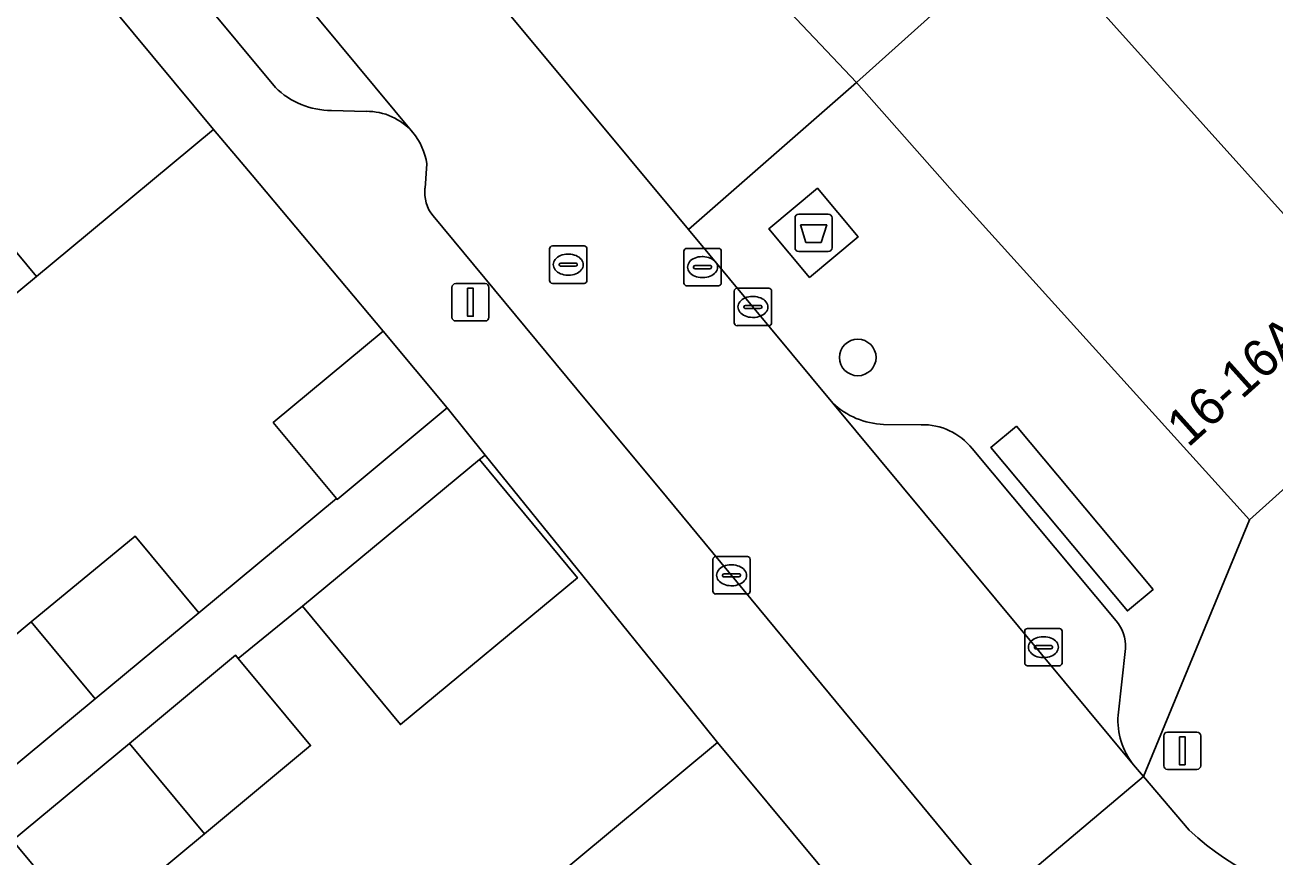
# Model space of a CAD drawing. Extents: x 159039 to 160102, y 381214 to 382524.
# Drawn here: x 159707.98 to 159741.44, y 381931.83 to 381954.1 of the extents above; entities that cross this region are included whole.
import ezdxf

# ---------------------------------------------------------------- set-up
doc = ezdxf.new("R2010")
doc.units = 0
for name, color, linetype in [('IMGEO_Afval_apart_plaats', 7, 'Continuous'), ('IMGEO_Boom', 7, 'Continuous'), ('IMGEO_Erf', 7, 'Continuous'), ('IMGEO_Groenvoorziening', 7, 'Continuous'), ('IMGEO_Kolk', 7, 'Continuous'), ('IMGEO_Lichtmast', 7, 'Continuous'), ('IMGEO_Muur', 7, 'Continuous'), ('IMGEO_Pand', 7, 'Continuous'), ('IMGEO_Pand_nummerreeks', 7, 'Continuous'), ('IMGEO_Parkeervlak_open', 7, 'Continuous'), ('IMGEO_Rijbaan_lokaal_open', 7, 'Continuous'), ('IMGEO_Rioolput', 7, 'Continuous'), ('IMGEO_Voetpad_gesloten', 7, 'Continuous'), ('IMGEO_Voetpad_open', 7, 'Continuous')]:
    doc.layers.add(name, color=color, linetype=linetype)

msp = doc.modelspace()

# ---------------------------------------------------------------- linework, layer by layer
at = {"layer": 'IMGEO_Afval_apart_plaats'}
for p, q in [((159728.593, 381948.136), (159728.593, 381948.936)), ((159728.593, 381948.936), (159728.593, 381948.136)), ((159728.693, 381949.036), (159729.483, 381949.036)), ((159729.483, 381949.036), (159728.693, 381949.036)), ((159729.583, 381948.936), (159729.583, 381948.136)), ((159729.583, 381948.136), (159729.583, 381948.936)), ((159729.483, 381948.036), (159728.693, 381948.036)), ((159728.693, 381948.036), (159729.483, 381948.036))]:
    msp.add_line(p, q, dxfattribs=at)
msp.add_lwpolyline([(159728.736, 381948.75), (159729.44, 381948.75), (159729.291, 381948.28), (159728.885, 381948.28), (159728.736, 381948.75)], dxfattribs=at)
for centre, start, end in [((159728.693, 381948.936), 90, 180), ((159728.693, 381948.936), 90, 180), ((159729.483, 381948.936), 0, 90), ((159729.483, 381948.936), 360, 90), ((159728.693, 381948.136), 180, 270), ((159728.693, 381948.136), 180, 270), ((159729.483, 381948.136), 270, 0), ((159729.483, 381948.136), 270, 0)]:
    msp.add_arc(centre, 0.1, start, end, dxfattribs=at)
at = {"layer": 'IMGEO_Boom'}
msp.add_circle((159730.273, 381945.199), 0.489, dxfattribs=at)
at = {"layer": 'IMGEO_Erf'}
for points in [[(159704.969, 381935.483), (159708.145, 381938.117), (159710.922, 381940.419), (159712.63, 381938.36), (159716.315, 381941.421), (159714.624, 381943.456), (159717.568, 381945.902), (159714.054, 381950.076), (159713.024, 381951.3), (159709.176, 381948.109), (159708.282, 381947.367), (159703.655, 381943.531)], [(159717.192, 381927.14), (159721.798, 381930.967), (159726.52, 381934.891), (159725.527, 381936.12), (159720.293, 381942.588), (159720.142, 381942.466), (159722.768, 381939.295), (159718.029, 381935.371), (159715.404, 381938.542), (159713.686, 381937.14), (159715.624, 381934.808), (159712.782, 381932.447), (159709.655, 381929.849), (159707.754, 381932.136)]]:
    msp.add_lwpolyline(points, dxfattribs=at)
at = {"layer": 'IMGEO_Groenvoorziening'}
msp.add_lwpolyline([(159734.523, 381943.362), (159733.832, 381942.785), (159737.49, 381938.413), (159738.18, 381938.991)], close=True, dxfattribs=at)
at = {"layer": 'IMGEO_Kolk'}
for p, q in [((159726.965, 381946.125), (159726.965, 381946.977)), ((159727.04, 381947.051), (159727.892, 381947.051)), ((159727.966, 381946.977), (159727.966, 381946.125)), ((159727.224, 381946.545), (159727.224, 381946.557)), ((159727.267, 381946.594), (159727.665, 381946.594)), ((159727.453, 381946.831), (159727.478, 381946.831)), ((159727.708, 381946.557), (159727.708, 381946.545)), ((159727.662, 381946.508), (159727.264, 381946.508)), ((159727.476, 381946.271), (159727.451, 381946.271)), ((159727.892, 381946.051), (159727.04, 381946.051)), ((159726.467, 381939.867), (159727.319, 381939.867)), ((159726.392, 381938.941), (159726.392, 381939.793)), ((159726.88, 381939.647), (159726.905, 381939.647)), ((159727.393, 381939.793), (159727.393, 381938.941)), ((159726.651, 381939.361), (159726.651, 381939.373)), ((159727.089, 381939.324), (159726.691, 381939.324)), ((159726.694, 381939.41), (159727.092, 381939.41)), ((159727.135, 381939.373), (159727.135, 381939.361)), ((159727.319, 381938.867), (159726.467, 381938.867)), ((159726.903, 381939.087), (159726.878, 381939.087)), ((159734.743, 381937.018), (159734.743, 381937.87)), ((159734.818, 381937.944), (159735.67, 381937.944)), ((159735.744, 381937.87), (159735.744, 381937.018)), ((159735.231, 381937.724), (159735.256, 381937.724)), ((159735.002, 381937.438), (159735.002, 381937.45)), ((159735.44, 381937.401), (159735.042, 381937.401)), ((159735.045, 381937.487), (159735.443, 381937.487)), ((159735.254, 381937.164), (159735.229, 381937.164)), ((159735.486, 381937.45), (159735.486, 381937.438)), ((159735.67, 381936.944), (159734.818, 381936.944))]:
    msp.add_line(p, q, dxfattribs=at)
for points in [[(159726.965, 381946.125), (159726.965, 381946.977)], [(159727.04, 381947.051), (159727.892, 381947.051)], [(159727.966, 381946.977), (159727.966, 381946.125)], [(159727.892, 381946.051), (159727.04, 381946.051)], [(159726.467, 381939.867), (159727.319, 381939.867)], [(159726.392, 381938.941), (159726.392, 381939.793)], [(159727.393, 381939.793), (159727.393, 381938.941)], [(159727.319, 381938.867), (159726.467, 381938.867)], [(159734.743, 381937.018), (159734.743, 381937.87)], [(159734.818, 381937.944), (159735.67, 381937.944)], [(159735.744, 381937.87), (159735.744, 381937.018)], [(159735.67, 381936.944), (159734.818, 381936.944)]]:
    msp.add_lwpolyline(points, dxfattribs=at)
for centre, radius, start, end in [((159727.042, 381946.975), 0.0765, 91.552, 178.448), ((159727.042, 381946.975), 0.0765, 91.552, 178.448), ((159727.89, 381946.975), 0.0765, 1.552, 88.448), ((159727.89, 381946.975), 0.0765, 1.552, 88.448), ((159727.264, 381946.554), 0.0403, 85.8775, 175.7526), ((159727.261, 381946.544), 0.0366, 178.938, 274.7102), ((159727.665, 381946.551), 0.043, 264.8664, 352.4533), ((159727.669, 381946.556), 0.0386, 1.7309, 96.639), ((159727.042, 381946.127), 0.0765, 181.552, 268.448), ((159727.042, 381946.127), 0.0765, 181.552, 268.448), ((159727.89, 381946.127), 0.0765, 271.552, 358.448), ((159727.89, 381946.127), 0.0765, 271.552, 358.448), ((159726.469, 381939.791), 0.0765, 91.552, 178.448), ((159726.469, 381939.791), 0.0765, 91.552, 178.448), ((159727.317, 381939.791), 0.0765, 1.552, 88.448), ((159727.317, 381939.791), 0.0765, 1.552, 88.448), ((159726.691, 381939.37), 0.0403, 85.8775, 175.7526), ((159726.688, 381939.36), 0.0366, 178.938, 274.7102), ((159727.092, 381939.367), 0.043, 264.8664, 352.4533), ((159727.096, 381939.372), 0.0386, 1.7309, 96.639), ((159726.469, 381938.943), 0.0765, 181.552, 268.448), ((159726.469, 381938.943), 0.0765, 181.552, 268.448), ((159727.317, 381938.943), 0.0765, 271.552, 358.448), ((159727.317, 381938.943), 0.0765, 271.552, 358.448), ((159734.82, 381937.868), 0.0765, 91.552, 178.448), ((159734.82, 381937.868), 0.0765, 91.552, 178.448), ((159735.668, 381937.868), 0.0765, 1.552, 88.448), ((159735.668, 381937.868), 0.0765, 1.552, 88.448), ((159735.042, 381937.447), 0.0403, 85.8775, 175.7526), ((159735.039, 381937.437), 0.0366, 178.938, 274.7102), ((159735.443, 381937.444), 0.043, 264.8664, 352.4533), ((159735.447, 381937.449), 0.0386, 1.7309, 96.639), ((159734.82, 381937.02), 0.0765, 181.552, 268.448), ((159734.82, 381937.02), 0.0765, 181.552, 268.448), ((159735.668, 381937.02), 0.0765, 271.552, 358.448), ((159735.668, 381937.02), 0.0765, 271.552, 358.448)]:
    msp.add_arc(centre, radius, start, end, dxfattribs=at)
for centre, major_axis, ratio, start_param, end_param in [((159727.452, 381946.551), (-0.387, 0.002), 0.722429, 4.712389, 7.853982), ((159727.477, 381946.551), (-0.39, 0.002), 0.717154, 1.570796, 4.712389), ((159726.879, 381939.367), (-0.387, 0.002), 0.722429, 4.712389, 7.853982), ((159726.904, 381939.367), (-0.39, 0.002), 0.717154, 1.570796, 4.712389), ((159735.23, 381937.444), (-0.387, 0.002), 0.722429, 4.712389, 7.853982), ((159735.255, 381937.444), (-0.39, 0.002), 0.717154, 1.570796, 4.712389)]:
    msp.add_ellipse(centre, major_axis=major_axis, ratio=ratio, start_param=start_param, end_param=end_param, dxfattribs=at)
at = {"layer": 'IMGEO_Lichtmast'}
for p, q in [((159719.408, 381946.276), (159719.408, 381947.076)), ((159719.408, 381947.076), (159719.408, 381946.276)), ((159719.508, 381947.176), (159720.298, 381947.176)), ((159720.298, 381947.176), (159719.508, 381947.176)), ((159720.398, 381947.076), (159720.398, 381946.276)), ((159720.398, 381946.276), (159720.398, 381947.076)), ((159720.298, 381946.176), (159719.508, 381946.176)), ((159719.508, 381946.176), (159720.298, 381946.176)), ((159738.564, 381935.17), (159739.354, 381935.17)), ((159739.354, 381935.17), (159738.564, 381935.17)), ((159738.464, 381934.27), (159738.464, 381935.07)), ((159738.464, 381935.07), (159738.464, 381934.27)), ((159739.454, 381935.07), (159739.454, 381934.27)), ((159739.454, 381934.27), (159739.454, 381935.07)), ((159739.354, 381934.17), (159738.564, 381934.17)), ((159738.564, 381934.17), (159739.354, 381934.17))]:
    msp.add_line(p, q, dxfattribs=at)
for points in [[(159719.828, 381947.051), (159719.978, 381947.051), (159719.978, 381946.301), (159719.828, 381946.301), (159719.828, 381947.051)], [(159738.884, 381935.045), (159739.034, 381935.045), (159739.034, 381934.295), (159738.884, 381934.295), (159738.884, 381935.045)]]:
    msp.add_lwpolyline(points, dxfattribs=at)
for centre, start, end in [((159719.508, 381947.076), 90, 180), ((159719.508, 381947.076), 90, 180), ((159720.298, 381947.076), 0, 90), ((159720.298, 381947.076), 360, 90), ((159719.508, 381946.276), 180, 270), ((159719.508, 381946.276), 180, 270), ((159720.298, 381946.276), 270, 0), ((159720.298, 381946.276), 270, 0), ((159738.564, 381935.07), 90, 180), ((159738.564, 381935.07), 90, 180), ((159739.354, 381935.07), 0, 90), ((159739.354, 381935.07), 360, 90), ((159738.564, 381934.27), 180, 270), ((159738.564, 381934.27), 180, 270), ((159739.354, 381934.27), 270, 0), ((159739.354, 381934.27), 270, 0)]:
    msp.add_arc(centre, 0.1, start, end, dxfattribs=at)
at = {"layer": 'IMGEO_Muur'}
for points in [[(159713.024, 381951.3), (159714.054, 381950.076)], [(159725.527, 381936.12), (159726.52, 381934.891)]]:
    msp.add_lwpolyline(points, dxfattribs=at)
at = {"layer": 'IMGEO_Pand'}
for points in [[(159739.285, 381960.689), (159736.708, 381958.374), (159734.818, 381956.675), (159745.337, 381944.97), (159749.804, 381948.983)], [(159702.928, 381953.822), (159708.282, 381947.367), (159709.176, 381948.109), (159713.024, 381951.3), (159707.671, 381957.755)], [(159734.818, 381956.675), (159730.24, 381952.562), (159732.944, 381949.496), (159740.758, 381940.855), (159745.337, 381944.97)], [(159702.928, 381953.822), (159698.302, 381949.986), (159703.655, 381943.531), (159708.282, 381947.367)], [(159719.275, 381943.847), (159717.568, 381945.902), (159714.624, 381943.456), (159716.315, 381941.421), (159716.331, 381941.401)], [(159718.029, 381935.371), (159722.768, 381939.295), (159720.142, 381942.466), (159715.404, 381938.542)], [(159709.853, 381936.057), (159712.63, 381938.36), (159710.922, 381940.419), (159708.145, 381938.117)], [(159709.853, 381936.057), (159708.145, 381938.117), (159704.969, 381935.483), (159706.677, 381933.423)], [(159713.686, 381937.14), (159713.612, 381937.229), (159710.77, 381934.868), (159712.782, 381932.447), (159715.624, 381934.808)], [(159710.77, 381934.868), (159707.643, 381932.27), (159707.754, 381932.136), (159709.655, 381929.849), (159712.782, 381932.447)], [(159727.165, 381924.507), (159731.888, 381928.431), (159726.52, 381934.891), (159721.798, 381930.967)]]:
    msp.add_lwpolyline(points, close=True, dxfattribs=at)
at = {"layer": 'IMGEO_Parkeervlak_open'}
for points in [[(159718.361, 381951.223), (159702.968, 381969.751)], [(159703.439, 381965.942), (159714.681, 381952.43)], [(159716.183, 381951.813), (159717.109, 381951.789)], [(159729.604, 381943.98), (159737.656, 381934.296)], [(159731.968, 381943.4), (159730.966, 381943.408)], [(159737.193, 381938.145), (159733.333, 381942.758)], [(159737.245, 381935.619), (159737.443, 381937.411)]]:
    msp.add_lwpolyline(points, dxfattribs=at)
for centre, radius, start, end in [((159716.17, 381953.919), 2.106, 224.9949, 270.3408), ((159717.129, 381950.167), 1.623, 40.6246, 90.7222), ((159731.044, 381945.502), 2.096, 226.5842, 267.8539), ((159732.004, 381941.704), 1.696, 38.4084, 91.2136), ((159736.404, 381937.467), 1.04, 356.9272, 40.6905), ((159739.103, 381935.471), 1.864, 175.4437, 219.0719)]:
    msp.add_arc(centre, radius, start, end, dxfattribs=at)
at = {"layer": 'IMGEO_Rijbaan_lokaal_open'}
for points in [[(159725.738, 381948.627), (159720.952, 381954.379), (159720.837, 381954.517), (159705.683, 381972.724), (159702.677, 381970.099), (159702.968, 381969.751), (159718.361, 381951.223)], [(159738.939, 381968.855), (159725.88, 381957.169), (159730.24, 381952.562), (159734.818, 381956.675), (159736.708, 381958.374), (159735.915, 381959.257)], [(159718.738, 381950.385), (159718.686, 381949.734)], [(159718.902, 381948.988), (159722.751, 381944.348), (159725.155, 381941.466), (159734.047, 381930.71), (159737.923, 381933.981), (159737.656, 381934.296), (159729.604, 381943.98), (159725.738, 381948.627)], [(159739.148, 381932.54), (159737.923, 381933.981), (159734.047, 381930.71), (159735.345, 381929.139)]]:
    msp.add_lwpolyline(points, dxfattribs=at)
for centre, radius, start, end in [((159716.935, 381950.078), 1.829, 9.6761, 38.768), ((159719.683, 381949.618), 1.004, 173.3876, 218.9085), ((159744.119, 381937.861), 7.282, 226.9454, 301.1962)]:
    msp.add_arc(centre, radius, start, end, dxfattribs=at)
at = {"layer": 'IMGEO_Rioolput'}
for p, q in [((159722.021, 381947.258), (159722.021, 381948.11)), ((159722.096, 381948.184), (159722.948, 381948.184)), ((159722.509, 381947.964), (159722.534, 381947.964)), ((159723.022, 381948.11), (159723.022, 381947.258)), ((159725.616, 381947.193), (159725.616, 381948.045)), ((159725.691, 381948.119), (159726.543, 381948.119)), ((159726.104, 381947.899), (159726.129, 381947.899)), ((159726.617, 381948.045), (159726.617, 381947.193)), ((159722.28, 381947.678), (159722.28, 381947.69)), ((159722.718, 381947.641), (159722.32, 381947.641)), ((159722.323, 381947.727), (159722.721, 381947.727)), ((159722.764, 381947.69), (159722.764, 381947.678)), ((159725.875, 381947.613), (159725.875, 381947.625)), ((159726.313, 381947.576), (159725.915, 381947.576)), ((159725.918, 381947.662), (159726.316, 381947.662)), ((159726.359, 381947.625), (159726.359, 381947.613)), ((159722.532, 381947.404), (159722.507, 381947.404)), ((159726.127, 381947.339), (159726.102, 381947.339)), ((159722.948, 381947.184), (159722.096, 381947.184)), ((159726.543, 381947.119), (159725.691, 381947.119))]:
    msp.add_line(p, q, dxfattribs=at)
for points in [[(159722.021, 381947.258), (159722.021, 381948.11)], [(159722.096, 381948.184), (159722.948, 381948.184)], [(159723.022, 381948.11), (159723.022, 381947.258)], [(159725.616, 381947.193), (159725.616, 381948.045)], [(159725.691, 381948.119), (159726.543, 381948.119)], [(159726.617, 381948.045), (159726.617, 381947.193)], [(159722.948, 381947.184), (159722.096, 381947.184)], [(159726.543, 381947.119), (159725.691, 381947.119)]]:
    msp.add_lwpolyline(points, dxfattribs=at)
for centre, radius, start, end in [((159722.098, 381948.108), 0.0765, 91.552, 178.448), ((159722.098, 381948.108), 0.0765, 91.552, 178.448), ((159722.946, 381948.108), 0.0765, 1.552, 88.448), ((159722.946, 381948.108), 0.0765, 1.552, 88.448), ((159725.693, 381948.043), 0.0765, 91.552, 178.448), ((159725.693, 381948.043), 0.0765, 91.552, 178.448), ((159726.541, 381948.043), 0.0765, 1.552, 88.448), ((159726.541, 381948.043), 0.0765, 1.552, 88.448), ((159722.32, 381947.687), 0.0403, 85.8775, 175.7526), ((159722.317, 381947.677), 0.0366, 178.938, 274.7102), ((159722.721, 381947.684), 0.043, 264.8664, 352.4533), ((159722.725, 381947.689), 0.0386, 1.7309, 96.639), ((159725.915, 381947.622), 0.0403, 85.8775, 175.7526), ((159725.912, 381947.612), 0.0366, 178.938, 274.7102), ((159726.316, 381947.619), 0.043, 264.8664, 352.4533), ((159726.32, 381947.624), 0.0386, 1.7309, 96.639), ((159722.098, 381947.26), 0.0765, 181.552, 268.448), ((159722.098, 381947.26), 0.0765, 181.552, 268.448), ((159722.946, 381947.26), 0.0765, 271.552, 358.448), ((159722.946, 381947.26), 0.0765, 271.552, 358.448), ((159725.693, 381947.195), 0.0765, 181.552, 268.448), ((159725.693, 381947.195), 0.0765, 181.552, 268.448), ((159726.541, 381947.195), 0.0765, 271.552, 358.448), ((159726.541, 381947.195), 0.0765, 271.552, 358.448)]:
    msp.add_arc(centre, radius, start, end, dxfattribs=at)
for centre, major_axis, ratio, start_param, end_param in [((159722.508, 381947.684), (-0.387, 0.002), 0.722429, 4.712389, 7.853982), ((159722.533, 381947.684), (-0.39, 0.002), 0.717154, 1.570796, 4.712389), ((159726.103, 381947.619), (-0.387, 0.002), 0.722429, 4.712389, 7.853982), ((159726.128, 381947.619), (-0.39, 0.002), 0.717154, 1.570796, 4.712389)]:
    msp.add_ellipse(centre, major_axis=major_axis, ratio=ratio, start_param=start_param, end_param=end_param, dxfattribs=at)
at = {"layer": 'IMGEO_Voetpad_gesloten'}
msp.add_lwpolyline([(159729.192, 381949.73), (159727.895, 381948.644), (159728.984, 381947.343), (159730.281, 381948.429)], close=True, dxfattribs=at)
at = {"layer": 'IMGEO_Voetpad_open'}
for points in [[(159782.163, 381963.895), (159778.171, 381964.351), (159777.898, 381964.663), (159780.918, 381967.435), (159782.606, 381968.757), (159776.711, 381973.159), (159772.134, 381969.047), (159767.668, 381965.034), (159763.202, 381961.021), (159758.736, 381957.009), (159754.27, 381952.996), (159749.804, 381948.983), (159745.337, 381944.97), (159740.758, 381940.855), (159737.923, 381933.981), (159739.148, 381932.54)], [(159714.681, 381952.43), (159703.439, 381965.942)], [(159703.542, 381962.407), (159707.059, 381958.511), (159707.671, 381957.755), (159713.024, 381951.3), (159714.054, 381950.076), (159717.568, 381945.902), (159719.275, 381943.847), (159720.293, 381942.588), (159725.527, 381936.12), (159726.52, 381934.891), (159731.888, 381928.431), (159733.97, 381925.903), (159736.218, 381927.963)], [(159732.944, 381949.496), (159730.24, 381952.562), (159725.738, 381948.627), (159729.604, 381943.98)], [(159717.109, 381951.789), (159716.183, 381951.813)], [(159718.686, 381949.734), (159718.738, 381950.385)], [(159737.656, 381934.296), (159737.923, 381933.981), (159740.758, 381940.855), (159732.944, 381949.496)], [(159735.345, 381929.139), (159734.047, 381930.71), (159725.155, 381941.466), (159722.751, 381944.348), (159718.902, 381948.988)], [(159707.643, 381932.27), (159710.77, 381934.868), (159713.612, 381937.229), (159713.686, 381937.14), (159715.404, 381938.542), (159720.142, 381942.466), (159720.293, 381942.588), (159719.275, 381943.847), (159716.331, 381941.401), (159716.315, 381941.421), (159712.63, 381938.36), (159709.853, 381936.057), (159706.677, 381933.423)], [(159730.966, 381943.408), (159731.968, 381943.4)], [(159733.333, 381942.758), (159737.193, 381938.145)], [(159737.443, 381937.411), (159737.245, 381935.619)]]:
    msp.add_lwpolyline(points, dxfattribs=at)
for points in [[(159725.88, 381957.169), (159725.283, 381957.951), (159720.952, 381954.379), (159725.738, 381948.627), (159730.24, 381952.562)], [(159728.984, 381947.343), (159727.895, 381948.644), (159729.192, 381949.73), (159730.281, 381948.429)], [(159734.523, 381943.362), (159738.18, 381938.991), (159737.49, 381938.413), (159733.832, 381942.785)]]:
    msp.add_lwpolyline(points, close=True, dxfattribs=at)
for centre, radius, start, end in [((159716.17, 381953.919), 2.106, 224.9949, 270.3408), ((159717.129, 381950.167), 1.623, 40.6246, 90.7222), ((159716.935, 381950.078), 1.829, 9.6761, 38.768), ((159719.683, 381949.618), 1.004, 173.3876, 218.9085), ((159731.044, 381945.502), 2.096, 226.5842, 267.8539), ((159732.004, 381941.704), 1.696, 38.4084, 91.2136), ((159736.404, 381937.467), 1.04, 356.9272, 40.6905), ((159739.103, 381935.471), 1.864, 175.4437, 219.0719), ((159744.119, 381937.861), 7.282, 226.9454, 301.1962)]:
    msp.add_arc(centre, radius, start, end, dxfattribs=at)

# ---------------------------------------------------------------- texts
at = {"layer": 'IMGEO_Pand_nummerreeks'}
msp.add_text('16-16A', height=1, rotation=41.9405, dxfattribs=at).set_placement((159739.115, 381942.767))

doc.saveas('drawing.dxf')
